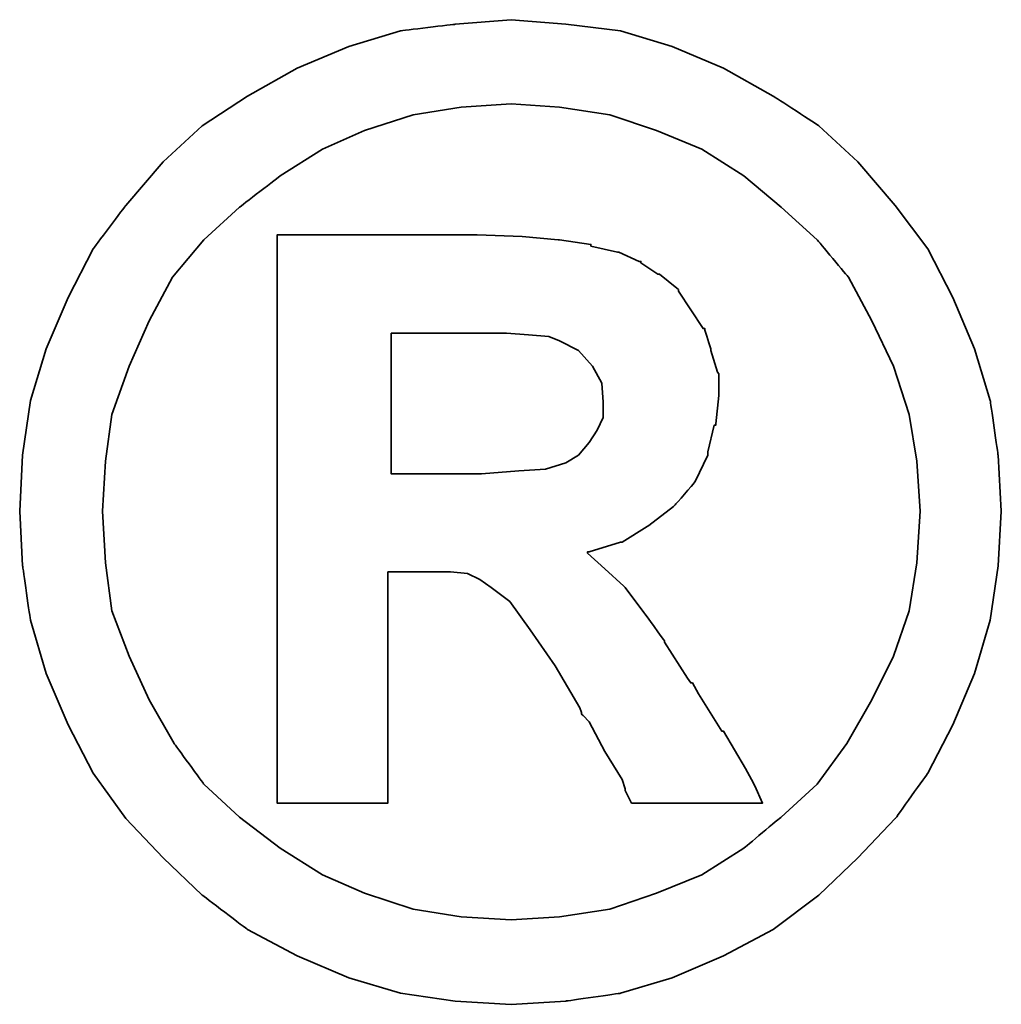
# Model space of a CAD drawing. Header units: millimetres. Extents: x 2891 to 6329, y -1599 to 860.
# Tile 304 of 620: x 3776.61 to 3778.29, y 103.03 to 104.71. Entities that reach past the tile are written whole.
import ezdxf

# ---------------------------------------------------------------- set-up
doc = ezdxf.new("R2010")
doc.units = ezdxf.units.MM
doc.layers.add('DIM', color=4, linetype='CONTINUOUS')
doc.layers.add('layer 1', color=7, linetype='CONTINUOUS')

# ---------------------------------------------------------------- blocks, each defined once
blk = doc.blocks.new('TBI MOTION logo(完整正式版)')
at = {"layer": 'layer 1', "color": 22, "lineweight": 35}
for points, knots in [([(81.20634, 4.98624), (81.20634, 4.98624), (81.18649, 5.32862), (81.18649, 5.32862), (81.18649, 5.32862), (81.18649, 5.32862), (81.13886, 5.66206), (81.13886, 5.66206), (81.13886, 5.66206), (81.13886, 5.66206), (81.04359, 5.97764), (81.04359, 5.97764), (81.04359, 5.97764), (81.04359, 5.97764), (80.91061, 6.29124), (80.91061, 6.29124), (80.91061, 6.29124), (80.91061, 6.29124), (80.75778, 6.58697), (80.75778, 6.58697), (80.75778, 6.58697), (80.75778, 6.58697), (80.5593, 6.85294), (80.5593, 6.85294), (80.5593, 6.85294), (80.5593, 6.85294), (80.33105, 7.1189), (80.33105, 7.1189), (80.33105, 7.1189), (80.33105, 7.1189), (80.09287, 7.33921), (80.09287, 7.33921), (80.09287, 7.33921), (80.09287, 7.33921), (79.815, 7.51982), (79.815, 7.51982), (79.815, 7.51982), (79.815, 7.51982), (79.51133, 7.69051), (79.51133, 7.69051), (79.51133, 7.69051), (79.51133, 7.69051), (79.19773, 7.8235), (79.19773, 7.8235), (79.19773, 7.8235), (79.19773, 7.8235), (78.88215, 7.91877), (78.88215, 7.91877), (78.88215, 7.91877), (78.88215, 7.91877), (78.54871, 7.95846), (78.54871, 7.95846), (78.54871, 7.95846), (78.54871, 7.95846), (78.21526, 7.98625), (78.21526, 7.98625), (78.21526, 7.98625), (78.21526, 7.98625), (77.87388, 7.95846), (77.87388, 7.95846), (77.87388, 7.95846), (77.87388, 7.95846), (77.54044, 7.91877), (77.54044, 7.91877), (77.54044, 7.91877), (77.54044, 7.91877), (77.22485, 7.8235), (77.22485, 7.8235), (77.22485, 7.8235), (77.22485, 7.8235), (76.91027, 7.69051), (76.91027, 7.69051), (76.91027, 7.69051), (76.91027, 7.69051), (76.6056, 7.51982), (76.6056, 7.51982), (76.6056, 7.51982), (76.6056, 7.51982), (76.32972, 7.33921), (76.32972, 7.33921), (76.32972, 7.33921), (76.32972, 7.33921), (76.09154, 7.1189), (76.09154, 7.1189), (76.09154, 7.1189), (76.09154, 7.1189), (75.86329, 6.85294), (75.86329, 6.85294), (75.86329, 6.85294), (75.86329, 6.85294), (75.66382, 6.58697), (75.66382, 6.58697), (75.66382, 6.58697), (75.66382, 6.58697), (75.51099, 6.29124), (75.51099, 6.29124), (75.51099, 6.29124), (75.51099, 6.29124), (75.37702, 5.97764), (75.37702, 5.97764), (75.37702, 5.97764), (75.37702, 5.97764), (75.28175, 5.66206), (75.28175, 5.66206), (75.28175, 5.66206), (75.28175, 5.66206), (75.23411, 5.32862), (75.23411, 5.32862), (75.23411, 5.32862), (75.23411, 5.32862), (75.21625, 4.98624), (75.21625, 4.98624), (75.21625, 4.98624), (75.21625, 4.98624), (75.23411, 4.6528), (75.23411, 4.6528), (75.23411, 4.6528), (75.23411, 4.6528), (75.28175, 4.32035), (75.28175, 4.32035), (75.28175, 4.32035), (75.28175, 4.32035), (75.37702, 3.99583), (75.37702, 3.99583), (75.37702, 3.99583), (75.37702, 3.99583), (75.51099, 3.68224), (75.51099, 3.68224), (75.51099, 3.68224), (75.51099, 3.68224), (75.66382, 3.38749), (75.66382, 3.38749), (75.66382, 3.38749), (75.66382, 3.38749), (75.86329, 3.10963), (75.86329, 3.10963), (75.86329, 3.10963), (75.86329, 3.10963), (76.09154, 2.87145), (76.09154, 2.87145), (76.09154, 2.87145), (76.09154, 2.87145), (76.32972, 2.6432), (76.32972, 2.6432), (76.32972, 2.6432), (76.32972, 2.6432), (76.6056, 2.43381), (76.6056, 2.43381), (76.6056, 2.43381), (76.6056, 2.43381), (76.91027, 2.27205), (76.91027, 2.27205), (76.91027, 2.27205), (76.91027, 2.27205), (77.22485, 2.13906), (77.22485, 2.13906), (77.22485, 2.13906), (77.22485, 2.13906), (77.54044, 2.0438), (77.54044, 2.0438), (77.54044, 2.0438), (77.54044, 2.0438), (77.87388, 1.99616), (77.87388, 1.99616), (77.87388, 1.99616), (77.87388, 1.99616), (78.21526, 1.97631), (78.21526, 1.97631), (78.21526, 1.97631), (78.21526, 1.97631), (78.54871, 1.99616), (78.54871, 1.99616), (78.54871, 1.99616), (78.54871, 1.99616), (78.88215, 2.0438), (78.88215, 2.0438), (78.88215, 2.0438), (78.88215, 2.0438), (79.19773, 2.13906), (79.19773, 2.13906), (79.19773, 2.13906), (79.19773, 2.13906), (79.51133, 2.27205), (79.51133, 2.27205), (79.51133, 2.27205), (79.51133, 2.27205), (79.815, 2.43381), (79.815, 2.43381), (79.815, 2.43381), (79.815, 2.43381), (80.09287, 2.6432), (80.09287, 2.6432), (80.09287, 2.6432), (80.09287, 2.6432), (80.33105, 2.87145), (80.33105, 2.87145), (80.33105, 2.87145), (80.33105, 2.87145), (80.5593, 3.10963), (80.5593, 3.10963), (80.5593, 3.10963), (80.5593, 3.10963), (80.75778, 3.38749), (80.75778, 3.38749), (80.75778, 3.38749), (80.75778, 3.38749), (80.91061, 3.68224), (80.91061, 3.68224), (80.91061, 3.68224), (80.91061, 3.68224), (81.04359, 3.99583), (81.04359, 3.99583), (81.04359, 3.99583), (81.04359, 3.99583), (81.13886, 4.32035), (81.13886, 4.32035), (81.13886, 4.32035), (81.13886, 4.32035), (81.18649, 4.6528), (81.18649, 4.6528), (81.18649, 4.6528), (81.18649, 4.6528), (81.20634, 4.98624), (81.20634, 4.98624)], [0, 0, 0, 0, 0.0178571, 0.0178571, 0.0178571, 0.0178572, 0.0357143, 0.0357143, 0.0357143, 0.0357143, 0.0535714, 0.0535714, 0.0535714, 0.0535714, 0.0714286, 0.0714286, 0.0714286, 0.0714286, 0.0892857, 0.0892857, 0.0892857, 0.0892857, 0.1071429, 0.1071429, 0.1071429, 0.1071429, 0.125, 0.125, 0.125, 0.125, 0.1428571, 0.1428571, 0.1428571, 0.1428572, 0.1607143, 0.1607143, 0.1607143, 0.1607143, 0.1785714, 0.1785714, 0.1785714, 0.1785714, 0.1964286, 0.1964286, 0.1964286, 0.1964286, 0.2142857, 0.2142857, 0.2142857, 0.2142857, 0.2321429, 0.2321429, 0.2321429, 0.2321429, 0.25, 0.25, 0.25, 0.25, 0.2678571, 0.2678571, 0.2678571, 0.2678572, 0.2857143, 0.2857143, 0.2857143, 0.2857143, 0.3035714, 0.3035714, 0.3035714, 0.3035714, 0.3214286, 0.3214286, 0.3214286, 0.3214286, 0.3392857, 0.3392857, 0.3392857, 0.3392857, 0.3571429, 0.3571429, 0.3571429, 0.3571429, 0.375, 0.375, 0.375, 0.375, 0.3928571, 0.3928571, 0.3928571, 0.3928572, 0.4107143, 0.4107143, 0.4107143, 0.4107143, 0.4285714, 0.4285714, 0.4285714, 0.4285714, 0.4464286, 0.4464286, 0.4464286, 0.4464286, 0.4642857, 0.4642857, 0.4642857, 0.4642857, 0.4821429, 0.4821429, 0.4821429, 0.4821429, 0.5, 0.5, 0.5, 0.5, 0.5178571, 0.5178571, 0.5178571, 0.5178572, 0.5357143, 0.5357143, 0.5357143, 0.5357143, 0.5535714, 0.5535714, 0.5535714, 0.5535714, 0.5714286, 0.5714286, 0.5714286, 0.5714286, 0.5892857, 0.5892857, 0.5892857, 0.5892857, 0.6071429, 0.6071429, 0.6071429, 0.6071429, 0.625, 0.625, 0.625, 0.625, 0.6428571, 0.6428571, 0.6428571, 0.6428572, 0.6607143, 0.6607143, 0.6607143, 0.6607143, 0.6785714, 0.6785714, 0.6785714, 0.6785714, 0.6964286, 0.6964286, 0.6964286, 0.6964286, 0.7142857, 0.7142857, 0.7142857, 0.7142857, 0.7321429, 0.7321429, 0.7321429, 0.7321429, 0.75, 0.75, 0.75, 0.75, 0.7678571, 0.7678571, 0.7678571, 0.7678572, 0.7857143, 0.7857143, 0.7857143, 0.7857143, 0.8035714, 0.8035714, 0.8035714, 0.8035714, 0.8214286, 0.8214286, 0.8214286, 0.8214286, 0.8392857, 0.8392857, 0.8392857, 0.8392857, 0.8571429, 0.8571429, 0.8571429, 0.8571429, 0.875, 0.875, 0.875, 0.875, 0.8928571, 0.8928571, 0.8928571, 0.8928572, 0.9107143, 0.9107143, 0.9107143, 0.9107143, 0.9285714, 0.9285714, 0.9285714, 0.9285714, 0.9464286, 0.9464286, 0.9464286, 0.9464286, 0.9642857, 0.9642857, 0.9642857, 0.9642857, 0.9821429, 0.9821429, 0.9821429, 0.9821429, 1, 1, 1, 1]), ([(80.71014, 4.98624), (80.71014, 4.98624), (80.69129, 5.29091), (80.69129, 5.29091), (80.69129, 5.29091), (80.69129, 5.29091), (80.64464, 5.57672), (80.64464, 5.57672), (80.64464, 5.57672), (80.64464, 5.57672), (80.54937, 5.87245), (80.54937, 5.87245), (80.54937, 5.87245), (80.54937, 5.87245), (80.41639, 6.14833), (80.41639, 6.14833), (80.41639, 6.14833), (80.41639, 6.14833), (80.27349, 6.41429), (80.27349, 6.41429), (80.27349, 6.41429), (80.27349, 6.41429), (80.08295, 6.64255), (80.08295, 6.64255), (80.08295, 6.64255), (80.08295, 6.64255), (79.86264, 6.84301), (79.86264, 6.84301), (79.86264, 6.84301), (79.86264, 6.84301), (79.63439, 7.03355), (79.63439, 7.03355), (79.63439, 7.03355), (79.63439, 7.03355), (79.37835, 7.1963), (79.37835, 7.1963), (79.37835, 7.1963), (79.37835, 7.1963), (79.10246, 7.30944), (79.10246, 7.30944), (79.10246, 7.30944), (79.10246, 7.30944), (78.81665, 7.40471), (78.81665, 7.40471), (78.81665, 7.40471), (78.81665, 7.40471), (78.511, 7.45234), (78.511, 7.45234), (78.511, 7.45234), (78.511, 7.45234), (78.21526, 7.47219), (78.21526, 7.47219), (78.21526, 7.47219), (78.21526, 7.47219), (77.9106, 7.45234), (77.9106, 7.45234), (77.9106, 7.45234), (77.9106, 7.45234), (77.61685, 7.40471), (77.61685, 7.40471), (77.61685, 7.40471), (77.61685, 7.40471), (77.32012, 7.30944), (77.32012, 7.30944), (77.32012, 7.30944), (77.32012, 7.30944), (77.06309, 7.1963), (77.06309, 7.1963), (77.06309, 7.1963), (77.06309, 7.1963), (76.80606, 7.03355), (76.80606, 7.03355), (76.80606, 7.03355), (76.80606, 7.03355), (76.55797, 6.84301), (76.55797, 6.84301), (76.55797, 6.84301), (76.55797, 6.84301), (76.34063, 6.64255), (76.34063, 6.64255), (76.34063, 6.64255), (76.34063, 6.64255), (76.1491, 6.41429), (76.1491, 6.41429), (76.1491, 6.41429), (76.1491, 6.41429), (76.0062, 6.14833), (76.0062, 6.14833), (76.0062, 6.14833), (76.0062, 6.14833), (75.88314, 5.87245), (75.88314, 5.87245), (75.88314, 5.87245), (75.88314, 5.87245), (75.77794, 5.57672), (75.77794, 5.57672), (75.77794, 5.57672), (75.77794, 5.57672), (75.73924, 5.29091), (75.73924, 5.29091), (75.73924, 5.29091), (75.73924, 5.29091), (75.72039, 4.98624), (75.72039, 4.98624), (75.72039, 4.98624), (75.72039, 4.98624), (75.73924, 4.67165), (75.73924, 4.67165), (75.73924, 4.67165), (75.73924, 4.67165), (75.77794, 4.37791), (75.77794, 4.37791), (75.77794, 4.37791), (75.77794, 4.37791), (75.88314, 4.10102), (75.88314, 4.10102), (75.88314, 4.10102), (75.88314, 4.10102), (76.0062, 3.83407), (76.0062, 3.83407), (76.0062, 3.83407), (76.0062, 3.83407), (76.15902, 3.56811), (76.15902, 3.56811), (76.15902, 3.56811), (76.15902, 3.56811), (76.34063, 3.32001), (76.34063, 3.32001), (76.34063, 3.32001), (76.34063, 3.32001), (76.55797, 3.11955), (76.55797, 3.11955), (76.55797, 3.11955), (76.55797, 3.11955), (76.80606, 2.92901), (76.80606, 2.92901), (76.80606, 2.92901), (76.80606, 2.92901), (77.06309, 2.76725), (77.06309, 2.76725), (77.06309, 2.76725), (77.06309, 2.76725), (77.32012, 2.65412), (77.32012, 2.65412), (77.32012, 2.65412), (77.32012, 2.65412), (77.61685, 2.55786), (77.61685, 2.55786), (77.61685, 2.55786), (77.61685, 2.55786), (77.9106, 2.51022), (77.9106, 2.51022), (77.9106, 2.51022), (77.9106, 2.51022), (78.21526, 2.49137), (78.21526, 2.49137), (78.21526, 2.49137), (78.21526, 2.49137), (78.511, 2.51022), (78.511, 2.51022), (78.511, 2.51022), (78.511, 2.51022), (78.81665, 2.55786), (78.81665, 2.55786), (78.81665, 2.55786), (78.81665, 2.55786), (79.10246, 2.65412), (79.10246, 2.65412), (79.10246, 2.65412), (79.10246, 2.65412), (79.37835, 2.76725), (79.37835, 2.76725), (79.37835, 2.76725), (79.37835, 2.76725), (79.63439, 2.92901), (79.63439, 2.92901), (79.63439, 2.92901), (79.63439, 2.92901), (79.86264, 3.11955), (79.86264, 3.11955), (79.86264, 3.11955), (79.86264, 3.11955), (80.08295, 3.32001), (80.08295, 3.32001), (80.08295, 3.32001), (80.08295, 3.32001), (80.26356, 3.56811), (80.26356, 3.56811), (80.26356, 3.56811), (80.26356, 3.56811), (80.41639, 3.83407), (80.41639, 3.83407), (80.41639, 3.83407), (80.41639, 3.83407), (80.54937, 4.10102), (80.54937, 4.10102), (80.54937, 4.10102), (80.54937, 4.10102), (80.64464, 4.37791), (80.64464, 4.37791), (80.64464, 4.37791), (80.64464, 4.37791), (80.69129, 4.67165), (80.69129, 4.67165), (80.69129, 4.67165), (80.69129, 4.67165), (80.71014, 4.98624), (80.71014, 4.98624)], [0, 0, 0, 0, 0.0192308, 0.0192308, 0.0192308, 0.0192308, 0.0384615, 0.0384615, 0.0384615, 0.0384615, 0.0576923, 0.0576923, 0.0576923, 0.0576923, 0.0769231, 0.0769231, 0.0769231, 0.0769231, 0.0961538, 0.0961538, 0.0961538, 0.0961539, 0.1153846, 0.1153846, 0.1153846, 0.1153846, 0.1346154, 0.1346154, 0.1346154, 0.1346154, 0.1538462, 0.1538462, 0.1538462, 0.1538462, 0.1730769, 0.1730769, 0.1730769, 0.1730769, 0.1923077, 0.1923077, 0.1923077, 0.1923077, 0.2115385, 0.2115385, 0.2115385, 0.2115385, 0.2307692, 0.2307692, 0.2307692, 0.2307692, 0.25, 0.25, 0.25, 0.25, 0.2692308, 0.2692308, 0.2692308, 0.2692308, 0.2884615, 0.2884615, 0.2884615, 0.2884615, 0.3076923, 0.3076923, 0.3076923, 0.3076923, 0.3269231, 0.3269231, 0.3269231, 0.3269231, 0.3461538, 0.3461538, 0.3461538, 0.3461539, 0.3653846, 0.3653846, 0.3653846, 0.3653846, 0.3846154, 0.3846154, 0.3846154, 0.3846154, 0.4038462, 0.4038462, 0.4038462, 0.4038462, 0.4230769, 0.4230769, 0.4230769, 0.4230769, 0.4423077, 0.4423077, 0.4423077, 0.4423077, 0.4615385, 0.4615385, 0.4615385, 0.4615385, 0.4807692, 0.4807692, 0.4807692, 0.4807692, 0.5, 0.5, 0.5, 0.5, 0.5192308, 0.5192308, 0.5192308, 0.5192308, 0.5384615, 0.5384615, 0.5384615, 0.5384615, 0.5576923, 0.5576923, 0.5576923, 0.5576923, 0.5769231, 0.5769231, 0.5769231, 0.5769231, 0.5961538, 0.5961538, 0.5961538, 0.5961539, 0.6153846, 0.6153846, 0.6153846, 0.6153846, 0.6346154, 0.6346154, 0.6346154, 0.6346154, 0.6538462, 0.6538462, 0.6538462, 0.6538462, 0.6730769, 0.6730769, 0.6730769, 0.6730769, 0.6923077, 0.6923077, 0.6923077, 0.6923077, 0.7115385, 0.7115385, 0.7115385, 0.7115385, 0.7307692, 0.7307692, 0.7307692, 0.7307692, 0.75, 0.75, 0.75, 0.75, 0.7692308, 0.7692308, 0.7692308, 0.7692308, 0.7884615, 0.7884615, 0.7884615, 0.7884615, 0.8076923, 0.8076923, 0.8076923, 0.8076923, 0.8269231, 0.8269231, 0.8269231, 0.8269231, 0.8461538, 0.8461538, 0.8461538, 0.8461539, 0.8653846, 0.8653846, 0.8653846, 0.8653846, 0.8846154, 0.8846154, 0.8846154, 0.8846154, 0.9038462, 0.9038462, 0.9038462, 0.9038462, 0.9230769, 0.9230769, 0.9230769, 0.9230769, 0.9423077, 0.9423077, 0.9423077, 0.9423077, 0.9615385, 0.9615385, 0.9615385, 0.9615385, 0.9807692, 0.9807692, 0.9807692, 0.9807692, 1, 1, 1, 1]), ([(76.78721, 3.2823), (76.78721, 3.2823), (76.78721, 3.32001), (76.78721, 3.32001), (76.78721, 3.32001), (76.78721, 3.32001), (76.78721, 3.42422), (76.78721, 3.42422), (76.78721, 3.42422), (76.78721, 3.42422), (76.78721, 3.59689), (76.78721, 3.59689), (76.78721, 3.59689), (76.78721, 3.59689), (76.78721, 3.80529), (76.78721, 3.80529), (76.78721, 3.80529), (76.78721, 3.80529), (76.78721, 4.0524), (76.78721, 4.0524), (76.78721, 4.0524), (76.78721, 4.0524), (76.78721, 4.32035), (76.78721, 4.32035), (76.78721, 4.32035), (76.78721, 4.32035), (76.78721, 4.92868), (76.78721, 4.92868), (76.78721, 4.92868), (76.78721, 4.92868), (76.78721, 5.53801), (76.78721, 5.53801), (76.78721, 5.53801), (76.78721, 5.53801), (76.78721, 5.82482), (76.78721, 5.82482), (76.78721, 5.82482), (76.78721, 5.82482), (76.78721, 6.07291), (76.78721, 6.07291), (76.78721, 6.07291), (76.78721, 6.07291), (76.78721, 6.30017), (76.78721, 6.30017), (76.78721, 6.30017), (76.78721, 6.30017), (76.78721, 6.45399), (76.78721, 6.45399), (76.78721, 6.45399), (76.78721, 6.45399), (76.78721, 6.5572), (76.78721, 6.5572), (76.78721, 6.5572), (76.78721, 6.5572), (76.78721, 6.59689), (76.78721, 6.59689), (76.78721, 6.59689), (76.78721, 6.59689), (76.78721, 6.67232), (76.78721, 6.67232), (76.78721, 6.67232), (76.78721, 6.67232), (76.8537, 6.67232), (76.8537, 6.67232), (76.8537, 6.67232), (76.8537, 6.67232), (76.87355, 6.67232), (76.87355, 6.67232), (76.87355, 6.67232), (76.87355, 6.67232), (76.91027, 6.67232), (76.91027, 6.67232), (76.91027, 6.67232), (76.91027, 6.67232), (77.04424, 6.67232), (77.04424, 6.67232), (77.04424, 6.67232), (77.04424, 6.67232), (77.22485, 6.67232), (77.22485, 6.67232), (77.22485, 6.67232), (77.22485, 6.67232), (77.43524, 6.67232), (77.43524, 6.67232), (77.43524, 6.67232), (77.43524, 6.67232), (77.65357, 6.67232), (77.65357, 6.67232), (77.65357, 6.67232), (77.65357, 6.67232), (77.82625, 6.67232), (77.82625, 6.67232), (77.82625, 6.67232), (77.82625, 6.67232), (77.94037, 6.67232), (77.94037, 6.67232), (77.94037, 6.67232), (77.94037, 6.67232), (77.97709, 6.67232), (77.97709, 6.67232), (77.97709, 6.67232), (77.97709, 6.67232), (77.99694, 6.67232), (77.99694, 6.67232), (77.99694, 6.67232), (77.99694, 6.67232), (78.00686, 6.67232), (78.00686, 6.67232), (78.00686, 6.67232), (78.00686, 6.67232), (78.28275, 6.6624), (78.28275, 6.6624), (78.28275, 6.6624), (78.28275, 6.6624), (78.50107, 6.64255), (78.50107, 6.64255), (78.50107, 6.64255), (78.50107, 6.64255), (78.511, 6.64255), (78.511, 6.64255), (78.511, 6.64255), (78.511, 6.64255), (78.70154, 6.61476), (78.70154, 6.61476), (78.70154, 6.61476), (78.70154, 6.61476), (78.70154, 6.60483), (78.70154, 6.60483), (78.70154, 6.60483), (78.70154, 6.60483), (78.86429, 6.56713), (78.86429, 6.56713), (78.86429, 6.56713), (78.86429, 6.56713), (78.87223, 6.56713), (78.87223, 6.56713), (78.87223, 6.56713), (78.87223, 6.56713), (78.99727, 6.51056), (78.99727, 6.51056), (78.99727, 6.51056), (78.99727, 6.51056), (79.00719, 6.51056), (79.00719, 6.51056), (79.00719, 6.51056), (79.00719, 6.51056), (79.00719, 6.50162), (79.00719, 6.50162), (79.00719, 6.50162), (79.00719, 6.50162), (79.1104, 6.43415), (79.1104, 6.43415), (79.1104, 6.43415), (79.1104, 6.43415), (79.12132, 6.43415), (79.12132, 6.43415), (79.12132, 6.43415), (79.12132, 6.43415), (79.22552, 6.34781), (79.22552, 6.34781), (79.22552, 6.34781), (79.22552, 6.34781), (79.23544, 6.33888), (79.23544, 6.33888), (79.23544, 6.33888), (79.23544, 6.33888), (79.23544, 6.32895), (79.23544, 6.32895), (79.23544, 6.32895), (79.23544, 6.32895), (79.31087, 6.21483), (79.31087, 6.21483), (79.31087, 6.21483), (79.31087, 6.21483), (79.38629, 6.1007), (79.38629, 6.1007), (79.38629, 6.1007), (79.38629, 6.1007), (79.3972, 6.1007), (79.3972, 6.1007), (79.3972, 6.1007), (79.3972, 6.1007), (79.3972, 6.09078), (79.3972, 6.09078), (79.3972, 6.09078), (79.3972, 6.09078), (79.43392, 5.97764), (79.43392, 5.97764), (79.43392, 5.97764), (79.43392, 5.97764), (79.43392, 5.96772), (79.43392, 5.96772), (79.43392, 5.96772), (79.43392, 5.96772), (79.47362, 5.83474), (79.47362, 5.83474), (79.47362, 5.83474), (79.47362, 5.83474), (79.48156, 5.82482), (79.48156, 5.82482), (79.48156, 5.82482), (79.48156, 5.82482), (79.48156, 5.69977), (79.48156, 5.69977), (79.48156, 5.69977), (79.48156, 5.69977), (79.48156, 5.69183), (79.48156, 5.69183), (79.48156, 5.69183), (79.48156, 5.69183), (79.4637, 5.51915), (79.4637, 5.51915), (79.4637, 5.51915), (79.4637, 5.51915), (79.4637, 5.51122), (79.4637, 5.51122), (79.4637, 5.51122), (79.4637, 5.51122), (79.45377, 5.51122), (79.45377, 5.51122), (79.45377, 5.51122), (79.45377, 5.51122), (79.41507, 5.34847), (79.41507, 5.34847), (79.41507, 5.34847), (79.41507, 5.34847), (79.41507, 5.33854), (79.41507, 5.33854), (79.41507, 5.33854), (79.41507, 5.33854), (79.41507, 5.32862), (79.41507, 5.32862), (79.41507, 5.32862), (79.41507, 5.32862), (79.33865, 5.16785), (79.33865, 5.16785), (79.33865, 5.16785), (79.33865, 5.16785), (79.33071, 5.15693), (79.33071, 5.15693), (79.33071, 5.15693), (79.33071, 5.15693), (79.2156, 5.02495), (79.2156, 5.02495), (79.2156, 5.02495), (79.2156, 5.02495), (79.20567, 5.01502), (79.20567, 5.01502), (79.20567, 5.01502), (79.20567, 5.01502), (79.05483, 4.89991), (79.05483, 4.89991), (79.05483, 4.89991), (79.05483, 4.89991), (79.04491, 4.89197), (79.04491, 4.89197), (79.04491, 4.89197), (79.04491, 4.89197), (78.89208, 4.7967), (78.89208, 4.7967), (78.89208, 4.7967), (78.89208, 4.7967), (78.88215, 4.7967), (78.88215, 4.7967), (78.88215, 4.7967), (78.88215, 4.7967), (78.69161, 4.73913), (78.69161, 4.73913), (78.69161, 4.73913), (78.69161, 4.73913), (78.68169, 4.73913), (78.68169, 4.73913), (78.68169, 4.73913), (78.68169, 4.73913), (78.68169, 4.72921), (78.68169, 4.72921), (78.68169, 4.72921), (78.68169, 4.72921), (78.78688, 4.63394), (78.78688, 4.63394), (78.78688, 4.63394), (78.78688, 4.63394), (78.902, 4.52875), (78.902, 4.52875), (78.902, 4.52875), (78.902, 4.52875), (78.91093, 4.52081), (78.91093, 4.52081), (78.91093, 4.52081), (78.91093, 4.52081), (79.02506, 4.36798), (79.02506, 4.36798), (79.02506, 4.36798), (79.02506, 4.36798), (79.1501, 4.1953), (79.1501, 4.1953), (79.1501, 4.1953), (79.1501, 4.1953), (79.1501, 4.18736), (79.1501, 4.18736), (79.1501, 4.18736), (79.1501, 4.18736), (79.29201, 3.96705), (79.29201, 3.96705), (79.29201, 3.96705), (79.29201, 3.96705), (79.31087, 3.93828), (79.31087, 3.93828), (79.31087, 3.93828), (79.31087, 3.93828), (79.32079, 3.93828), (79.32079, 3.93828), (79.32079, 3.93828), (79.32079, 3.93828), (79.3585, 3.87178), (79.3585, 3.87178), (79.3585, 3.87178), (79.3585, 3.87178), (79.50141, 3.64353), (79.50141, 3.64353), (79.50141, 3.64353), (79.50141, 3.64353), (79.51133, 3.64353), (79.51133, 3.64353), (79.51133, 3.64353), (79.51133, 3.64353), (79.64431, 3.41528), (79.64431, 3.41528), (79.64431, 3.41528), (79.64431, 3.41528), (79.68202, 3.3478), (79.68202, 3.3478), (79.68202, 3.3478), (79.68202, 3.3478), (79.70187, 3.31009), (79.70187, 3.31009), (79.70187, 3.31009), (79.70187, 3.31009), (79.7495, 3.2049), (79.7495, 3.2049), (79.7495, 3.2049), (79.7495, 3.2049), (79.64431, 3.2049), (79.64431, 3.2049), (79.64431, 3.2049), (79.64431, 3.2049), (79.62546, 3.2049), (79.62546, 3.2049), (79.62546, 3.2049), (79.62546, 3.2049), (79.53912, 3.2049), (79.53912, 3.2049), (79.53912, 3.2049), (79.53912, 3.2049), (79.31087, 3.2049), (79.31087, 3.2049), (79.31087, 3.2049), (79.31087, 3.2049), (79.08262, 3.2049), (79.08262, 3.2049), (79.08262, 3.2049), (79.08262, 3.2049), (79.00719, 3.2049), (79.00719, 3.2049), (79.00719, 3.2049), (79.00719, 3.2049), (78.98735, 3.2049), (78.98735, 3.2049), (78.98735, 3.2049), (78.98735, 3.2049), (78.94964, 3.2049), (78.94964, 3.2049), (78.94964, 3.2049), (78.94964, 3.2049), (78.92979, 3.24459), (78.92979, 3.24459), (78.92979, 3.24459), (78.92979, 3.24459), (78.91093, 3.2823), (78.91093, 3.2823), (78.91093, 3.2823), (78.91093, 3.2823), (78.91093, 3.29223), (78.91093, 3.29223), (78.91093, 3.29223), (78.91093, 3.29223), (78.89208, 3.3478), (78.89208, 3.3478), (78.89208, 3.3478), (78.89208, 3.3478), (78.78688, 3.52048), (78.78688, 3.52048), (78.78688, 3.52048), (78.78688, 3.52048), (78.69161, 3.7001), (78.69161, 3.7001), (78.69161, 3.7001), (78.69161, 3.7001), (78.6539, 3.7388), (78.6539, 3.7388), (78.6539, 3.7388), (78.6539, 3.7388), (78.64398, 3.74873), (78.64398, 3.74873), (78.64398, 3.74873), (78.64398, 3.74873), (78.64398, 3.75766), (78.64398, 3.75766), (78.64398, 3.75766), (78.64398, 3.75766), (78.63405, 3.78644), (78.63405, 3.78644), (78.63405, 3.78644), (78.63405, 3.78644), (78.48321, 4.04347), (78.48321, 4.04347), (78.48321, 4.04347), (78.48321, 4.04347), (78.33038, 4.2618), (78.33038, 4.2618), (78.33038, 4.2618), (78.33038, 4.2618), (78.20732, 4.43447), (78.20732, 4.43447), (78.20732, 4.43447), (78.20732, 4.43447), (78.09221, 4.52081), (78.09221, 4.52081), (78.09221, 4.52081), (78.09221, 4.52081), (78.02472, 4.56845), (78.02472, 4.56845), (78.02472, 4.56845), (78.02472, 4.56845), (77.9493, 4.60616), (77.9493, 4.60616), (77.9493, 4.60616), (77.9493, 4.60616), (77.8451, 4.61608), (77.8451, 4.61608), (77.8451, 4.61608), (77.8451, 4.61608), (77.71113, 4.61608), (77.71113, 4.61608), (77.71113, 4.61608), (77.71113, 4.61608), (77.69128, 4.61608), (77.69128, 4.61608), (77.69128, 4.61608), (77.69128, 4.61608), (77.67342, 4.61608), (77.67342, 4.61608), (77.67342, 4.61608), (77.67342, 4.61608), (77.5583, 4.61608), (77.5583, 4.61608), (77.5583, 4.61608), (77.5583, 4.61608), (77.46303, 4.61608), (77.46303, 4.61608), (77.46303, 4.61608), (77.46303, 4.61608), (77.46303, 4.54761), (77.46303, 4.54761), (77.46303, 4.54761), (77.46303, 4.54761), (77.46303, 4.47318), (77.46303, 4.47318), (77.46303, 4.47318), (77.46303, 4.47318), (77.46303, 4.24294), (77.46303, 4.24294), (77.46303, 4.24294), (77.46303, 4.24294), (77.46303, 3.99583), (77.46303, 3.99583), (77.46303, 3.99583), (77.46303, 3.99583), (77.46303, 3.72888), (77.46303, 3.72888), (77.46303, 3.72888), (77.46303, 3.72888), (77.46303, 3.51055), (77.46303, 3.51055), (77.46303, 3.51055), (77.46303, 3.51055), (77.46303, 3.42422), (77.46303, 3.42422), (77.46303, 3.42422), (77.46303, 3.42422), (77.46303, 3.35773), (77.46303, 3.35773), (77.46303, 3.35773), (77.46303, 3.35773), (77.46303, 3.30017), (77.46303, 3.30017), (77.46303, 3.30017), (77.46303, 3.30017), (77.46303, 3.2823), (77.46303, 3.2823), (77.46303, 3.2823), (77.46303, 3.2823), (77.46303, 3.2049), (77.46303, 3.2049), (77.46303, 3.2049), (77.46303, 3.2049), (77.39753, 3.2049), (77.39753, 3.2049), (77.39753, 3.2049), (77.39753, 3.2049), (77.37768, 3.2049), (77.37768, 3.2049), (77.37768, 3.2049), (77.37768, 3.2049), (77.32012, 3.2049), (77.32012, 3.2049), (77.32012, 3.2049), (77.32012, 3.2049), (77.12165, 3.2049), (77.12165, 3.2049), (77.12165, 3.2049), (77.12165, 3.2049), (76.94897, 3.2049), (76.94897, 3.2049), (76.94897, 3.2049), (76.94897, 3.2049), (76.8924, 3.2049), (76.8924, 3.2049), (76.8924, 3.2049), (76.8924, 3.2049), (76.8537, 3.2049), (76.8537, 3.2049), (76.8537, 3.2049), (76.8537, 3.2049), (76.78721, 3.2049), (76.78721, 3.2049), (76.78721, 3.2049), (76.78721, 3.2049), (76.78721, 3.2823), (76.78721, 3.2823)], [0, 0, 0, 0, 0.0074074, 0.0074074, 0.0074074, 0.0074074, 0.0148148, 0.0148148, 0.0148148, 0.0148148, 0.0222222, 0.0222222, 0.0222222, 0.0222222, 0.0296296, 0.0296296, 0.0296296, 0.0296296, 0.037037, 0.037037, 0.037037, 0.037037, 0.0444444, 0.0444444, 0.0444444, 0.0444445, 0.0518519, 0.0518519, 0.0518519, 0.0518519, 0.0592593, 0.0592593, 0.0592593, 0.0592593, 0.0666667, 0.0666667, 0.0666667, 0.0666667, 0.0740741, 0.0740741, 0.0740741, 0.0740741, 0.0814815, 0.0814815, 0.0814815, 0.0814815, 0.0888889, 0.0888889, 0.0888889, 0.0888889, 0.0962963, 0.0962963, 0.0962963, 0.0962963, 0.1037037, 0.1037037, 0.1037037, 0.1037037, 0.1111111, 0.1111111, 0.1111111, 0.1111111, 0.1185185, 0.1185185, 0.1185185, 0.1185185, 0.1259259, 0.1259259, 0.1259259, 0.1259259, 0.1333333, 0.1333333, 0.1333333, 0.1333333, 0.1407407, 0.1407407, 0.1407407, 0.1407408, 0.1481481, 0.1481481, 0.1481481, 0.1481482, 0.1555556, 0.1555556, 0.1555556, 0.1555556, 0.162963, 0.162963, 0.162963, 0.162963, 0.1703704, 0.1703704, 0.1703704, 0.1703704, 0.1777778, 0.1777778, 0.1777778, 0.1777778, 0.1851852, 0.1851852, 0.1851852, 0.1851852, 0.1925926, 0.1925926, 0.1925926, 0.1925926, 0.2, 0.2, 0.2, 0.2, 0.2074074, 0.2074074, 0.2074074, 0.2074074, 0.2148148, 0.2148148, 0.2148148, 0.2148148, 0.2222222, 0.2222222, 0.2222222, 0.2222222, 0.2296296, 0.2296296, 0.2296296, 0.2296296, 0.237037, 0.237037, 0.237037, 0.237037, 0.2444444, 0.2444444, 0.2444444, 0.2444445, 0.2518519, 0.2518519, 0.2518519, 0.2518519, 0.2592593, 0.2592593, 0.2592593, 0.2592593, 0.2666667, 0.2666667, 0.2666667, 0.2666667, 0.2740741, 0.2740741, 0.2740741, 0.2740741, 0.2814815, 0.2814815, 0.2814815, 0.2814815, 0.2888889, 0.2888889, 0.2888889, 0.2888889, 0.2962963, 0.2962963, 0.2962963, 0.2962963, 0.3037037, 0.3037037, 0.3037037, 0.3037037, 0.3111111, 0.3111111, 0.3111111, 0.3111111, 0.3185185, 0.3185185, 0.3185185, 0.3185185, 0.3259259, 0.3259259, 0.3259259, 0.3259259, 0.3333333, 0.3333333, 0.3333333, 0.3333333, 0.3407407, 0.3407407, 0.3407407, 0.3407408, 0.3481481, 0.3481481, 0.3481481, 0.3481482, 0.3555556, 0.3555556, 0.3555556, 0.3555556, 0.362963, 0.362963, 0.362963, 0.362963, 0.3703704, 0.3703704, 0.3703704, 0.3703704, 0.3777778, 0.3777778, 0.3777778, 0.3777778, 0.3851852, 0.3851852, 0.3851852, 0.3851852, 0.3925926, 0.3925926, 0.3925926, 0.3925926, 0.4, 0.4, 0.4, 0.4, 0.4074074, 0.4074074, 0.4074074, 0.4074074, 0.4148148, 0.4148148, 0.4148148, 0.4148148, 0.4222222, 0.4222222, 0.4222222, 0.4222222, 0.4296296, 0.4296296, 0.4296296, 0.4296296, 0.437037, 0.437037, 0.437037, 0.437037, 0.4444444, 0.4444444, 0.4444444, 0.4444445, 0.4518519, 0.4518519, 0.4518519, 0.4518519, 0.4592593, 0.4592593, 0.4592593, 0.4592593, 0.4666667, 0.4666667, 0.4666667, 0.4666667, 0.4740741, 0.4740741, 0.4740741, 0.4740741, 0.4814815, 0.4814815, 0.4814815, 0.4814815, 0.4888889, 0.4888889, 0.4888889, 0.4888889, 0.4962963, 0.4962963, 0.4962963, 0.4962963, 0.5037037, 0.5037037, 0.5037037, 0.5037037, 0.5111111, 0.5111111, 0.5111111, 0.5111111, 0.5185185, 0.5185185, 0.5185185, 0.5185185, 0.5259259, 0.5259259, 0.5259259, 0.5259259, 0.5333333, 0.5333333, 0.5333333, 0.5333333, 0.5407407, 0.5407407, 0.5407407, 0.5407408, 0.5481481, 0.5481481, 0.5481481, 0.5481482, 0.5555556, 0.5555556, 0.5555556, 0.5555556, 0.562963, 0.562963, 0.562963, 0.562963, 0.5703704, 0.5703704, 0.5703704, 0.5703704, 0.5777778, 0.5777778, 0.5777778, 0.5777778, 0.5851852, 0.5851852, 0.5851852, 0.5851852, 0.5925926, 0.5925926, 0.5925926, 0.5925926, 0.6, 0.6, 0.6, 0.6, 0.6074074, 0.6074074, 0.6074074, 0.6074074, 0.6148148, 0.6148148, 0.6148148, 0.6148148, 0.6222222, 0.6222222, 0.6222222, 0.6222222, 0.6296296, 0.6296296, 0.6296296, 0.6296296, 0.637037, 0.637037, 0.637037, 0.637037, 0.6444444, 0.6444444, 0.6444444, 0.6444445, 0.6518519, 0.6518519, 0.6518519, 0.6518519, 0.6592593, 0.6592593, 0.6592593, 0.6592593, 0.6666667, 0.6666667, 0.6666667, 0.6666667, 0.6740741, 0.6740741, 0.6740741, 0.6740741, 0.6814815, 0.6814815, 0.6814815, 0.6814815, 0.6888889, 0.6888889, 0.6888889, 0.6888889, 0.6962963, 0.6962963, 0.6962963, 0.6962963, 0.7037037, 0.7037037, 0.7037037, 0.7037037, 0.7111111, 0.7111111, 0.7111111, 0.7111111, 0.7185185, 0.7185185, 0.7185185, 0.7185185, 0.7259259, 0.7259259, 0.7259259, 0.7259259, 0.7333333, 0.7333333, 0.7333333, 0.7333333, 0.7407407, 0.7407407, 0.7407407, 0.7407408, 0.7481481, 0.7481481, 0.7481481, 0.7481482, 0.7555556, 0.7555556, 0.7555556, 0.7555556, 0.762963, 0.762963, 0.762963, 0.762963, 0.7703704, 0.7703704, 0.7703704, 0.7703704, 0.7777778, 0.7777778, 0.7777778, 0.7777778, 0.7851852, 0.7851852, 0.7851852, 0.7851852, 0.7925926, 0.7925926, 0.7925926, 0.7925926, 0.8, 0.8, 0.8, 0.8, 0.8074074, 0.8074074, 0.8074074, 0.8074074, 0.8148148, 0.8148148, 0.8148148, 0.8148148, 0.8222222, 0.8222222, 0.8222222, 0.8222222, 0.8296296, 0.8296296, 0.8296296, 0.8296296, 0.837037, 0.837037, 0.837037, 0.837037, 0.8444444, 0.8444444, 0.8444444, 0.8444445, 0.8518519, 0.8518519, 0.8518519, 0.8518519, 0.8592593, 0.8592593, 0.8592593, 0.8592593, 0.8666667, 0.8666667, 0.8666667, 0.8666667, 0.8740741, 0.8740741, 0.8740741, 0.8740741, 0.8814815, 0.8814815, 0.8814815, 0.8814815, 0.8888889, 0.8888889, 0.8888889, 0.8888889, 0.8962963, 0.8962963, 0.8962963, 0.8962963, 0.9037037, 0.9037037, 0.9037037, 0.9037037, 0.9111111, 0.9111111, 0.9111111, 0.9111111, 0.9185185, 0.9185185, 0.9185185, 0.9185185, 0.9259259, 0.9259259, 0.9259259, 0.9259259, 0.9333333, 0.9333333, 0.9333333, 0.9333333, 0.9407407, 0.9407407, 0.9407407, 0.9407408, 0.9481481, 0.9481481, 0.9481481, 0.9481482, 0.9555556, 0.9555556, 0.9555556, 0.9555556, 0.962963, 0.962963, 0.962963, 0.962963, 0.9703704, 0.9703704, 0.9703704, 0.9703704, 0.9777778, 0.9777778, 0.9777778, 0.9777778, 0.9851852, 0.9851852, 0.9851852, 0.9851852, 0.9925926, 0.9925926, 0.9925926, 0.9925926, 1, 1, 1, 1]), ([(77.48288, 6.07291), (77.48288, 6.07291), (77.48288, 5.99551), (77.48288, 5.99551), (77.48288, 5.99551), (77.48288, 5.99551), (77.48288, 5.82482), (77.48288, 5.82482), (77.48288, 5.82482), (77.48288, 5.82482), (77.48288, 5.63328), (77.48288, 5.63328), (77.48288, 5.63328), (77.48288, 5.63328), (77.48288, 5.46358), (77.48288, 5.46358), (77.48288, 5.46358), (77.48288, 5.46358), (77.48288, 5.29091), (77.48288, 5.29091), (77.48288, 5.29091), (77.48288, 5.29091), (77.48288, 5.21449), (77.48288, 5.21449), (77.48288, 5.21449), (77.48288, 5.21449), (77.50074, 5.21449), (77.50074, 5.21449), (77.50074, 5.21449), (77.50074, 5.21449), (77.71113, 5.21449), (77.71113, 5.21449), (77.71113, 5.21449), (77.71113, 5.21449), (77.94037, 5.21449), (77.94037, 5.21449), (77.94037, 5.21449), (77.94037, 5.21449), (78.01579, 5.21449), (78.01579, 5.21449), (78.01579, 5.21449), (78.01579, 5.21449), (78.03465, 5.21449), (78.03465, 5.21449), (78.03465, 5.21449), (78.03465, 5.21449), (78.2629, 5.23335), (78.2629, 5.23335), (78.2629, 5.23335), (78.2629, 5.23335), (78.42565, 5.24327), (78.42565, 5.24327), (78.42565, 5.24327), (78.42565, 5.24327), (78.54871, 5.28098), (78.54871, 5.28098), (78.54871, 5.28098), (78.54871, 5.28098), (78.62611, 5.32862), (78.62611, 5.32862), (78.62611, 5.32862), (78.62611, 5.32862), (78.69161, 5.40503), (78.69161, 5.40503), (78.69161, 5.40503), (78.69161, 5.40503), (78.73925, 5.48145), (78.73925, 5.48145), (78.73925, 5.48145), (78.73925, 5.48145), (78.77696, 5.55885), (78.77696, 5.55885), (78.77696, 5.55885), (78.77696, 5.55885), (78.77696, 5.65214), (78.77696, 5.65214), (78.77696, 5.65214), (78.77696, 5.65214), (78.76902, 5.76726), (78.76902, 5.76726), (78.76902, 5.76726), (78.76902, 5.76726), (78.71146, 5.87245), (78.71146, 5.87245), (78.71146, 5.87245), (78.71146, 5.87245), (78.62611, 5.96772), (78.62611, 5.96772), (78.62611, 5.96772), (78.62611, 5.96772), (78.511, 6.02528), (78.511, 6.02528), (78.511, 6.02528), (78.511, 6.02528), (78.44451, 6.05306), (78.44451, 6.05306), (78.44451, 6.05306), (78.44451, 6.05306), (78.32046, 6.06299), (78.32046, 6.06299), (78.32046, 6.06299), (78.32046, 6.06299), (78.18748, 6.07291), (78.18748, 6.07291), (78.18748, 6.07291), (78.18748, 6.07291), (77.99694, 6.07291), (77.99694, 6.07291), (77.99694, 6.07291), (77.99694, 6.07291), (77.97709, 6.07291), (77.97709, 6.07291), (77.97709, 6.07291), (77.97709, 6.07291), (77.90167, 6.07291), (77.90167, 6.07291), (77.90167, 6.07291), (77.90167, 6.07291), (77.69128, 6.07291), (77.69128, 6.07291), (77.69128, 6.07291), (77.69128, 6.07291), (77.50074, 6.07291), (77.50074, 6.07291), (77.50074, 6.07291), (77.50074, 6.07291), (77.48288, 6.07291), (77.48288, 6.07291)], [0, 0, 0, 0, 0.03125, 0.03125, 0.03125, 0.03125, 0.0625, 0.0625, 0.0625, 0.0625, 0.09375, 0.09375, 0.09375, 0.09375, 0.125, 0.125, 0.125, 0.125, 0.15625, 0.15625, 0.15625, 0.15625, 0.1875, 0.1875, 0.1875, 0.1875, 0.21875, 0.21875, 0.21875, 0.21875, 0.25, 0.25, 0.25, 0.25, 0.28125, 0.28125, 0.28125, 0.28125, 0.3125, 0.3125, 0.3125, 0.3125, 0.34375, 0.34375, 0.34375, 0.34375, 0.375, 0.375, 0.375, 0.375, 0.40625, 0.40625, 0.40625, 0.40625, 0.4375, 0.4375, 0.4375, 0.4375, 0.46875, 0.46875, 0.46875, 0.46875, 0.5, 0.5, 0.5, 0.5, 0.53125, 0.53125, 0.53125, 0.53125, 0.5625, 0.5625, 0.5625, 0.5625, 0.59375, 0.59375, 0.59375, 0.59375, 0.625, 0.625, 0.625, 0.625, 0.65625, 0.65625, 0.65625, 0.65625, 0.6875, 0.6875, 0.6875, 0.6875, 0.71875, 0.71875, 0.71875, 0.71875, 0.75, 0.75, 0.75, 0.75, 0.78125, 0.78125, 0.78125, 0.78125, 0.8125, 0.8125, 0.8125, 0.8125, 0.84375, 0.84375, 0.84375, 0.84375, 0.875, 0.875, 0.875, 0.875, 0.90625, 0.90625, 0.90625, 0.90625, 0.9375, 0.9375, 0.9375, 0.9375, 0.96875, 0.96875, 0.96875, 0.96875, 1, 1, 1, 1])]:
    blk.add_open_spline(points, degree=3, knots=knots, dxfattribs=at)

msp = doc.modelspace()

# ---------------------------------------------------------------- block references
at = {"layer": 'DIM', "color": 7, "xscale": 0.2802190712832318, "yscale": 0.2802190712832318, "zscale": 0.2802190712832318}
msp.add_blockref('TBI MOTION logo(完整正式版)', (3755.532, 102.4721), dxfattribs=at)

doc.saveas('drawing.dxf')
